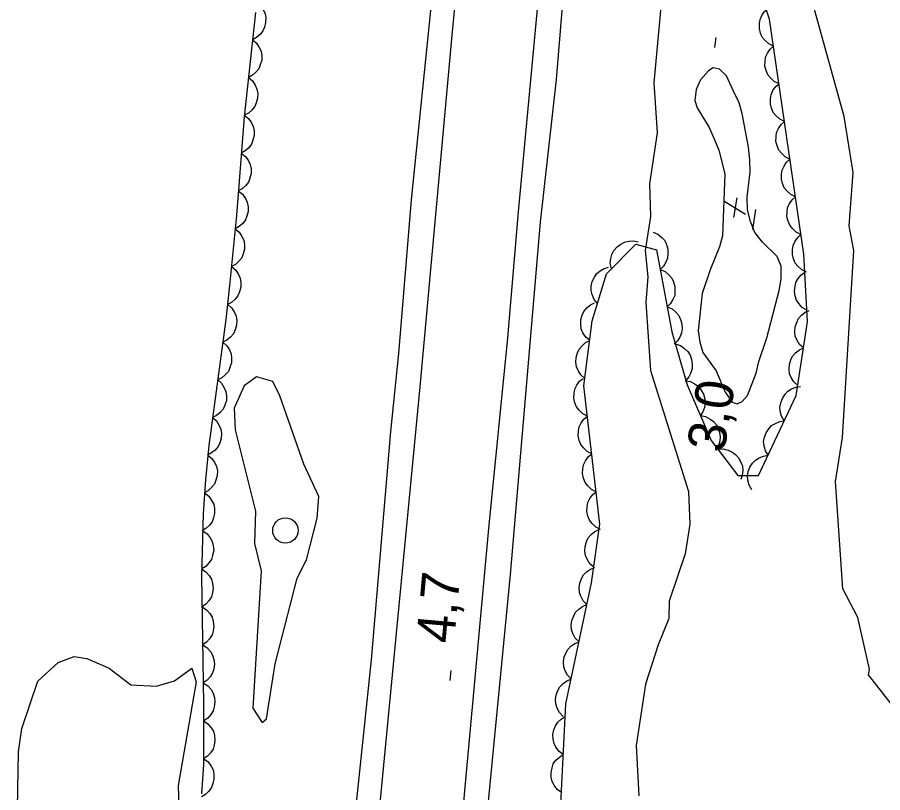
# Model space of a CAD drawing. Extents: x 282461 to 284471, y 5554090 to 5557646.
# Drawn here: x 283488.2 to 283556.5, y 5556222 to 5556283.2 of the extents above; entities that cross this region are included whole.
import ezdxf

# ---------------------------------------------------------------- set-up
doc = ezdxf.new("R2010")
doc.units = 0
for name, color, linetype in [('Niveau 1', 7, 'Continuous'), ('Niveau 2', 7, 'Continuous'), ('Niveau 21', 7, 'Continuous'), ('Niveau 3', 7, 'Continuous'), ('Niveau 36', 7, 'Continuous'), ('Niveau 4', 7, 'Continuous'), ('Niveau 44', 7, 'Continuous')]:
    doc.layers.add(name, color=color, linetype=linetype)

msp = doc.modelspace()

# ---------------------------------------------------------------- linework, layer by layer
at = {"layer": 'Niveau 1'}
msp.add_lwpolyline([(283488.23, 5556219.24), (283488.32, 5556225.2), (283488.59, 5556227.04), (283489.84, 5556230.78), (283491.46, 5556232.24), (283492.73, 5556232.72), (283493.71, 5556232.56), (283495.49, 5556231.79), (283497.19, 5556230.48), (283499.21, 5556230.38), (283500.65, 5556230.8), (283502.01, 5556231.8), (283502.34, 5556230.72), (283500.93, 5556222.54), (283500.99, 5556220.84)], dxfattribs=at)
at = {"layer": 'Niveau 2'}
for points in [[(283539.23, 5556286.29), (283538.48, 5556278.01), (283538.73, 5556274.04), (283538.12, 5556270.03), (283538.21, 5556267.44), (283537.8, 5556264.77), (283537.99, 5556262.69), (283537.84, 5556260.66), (283538.21, 5556255.28), (283541.21, 5556245.74), (283541.31, 5556243.15), (283540.95, 5556240.81), (283539.69, 5556237.08), (283539.67, 5556235.71), (283538.81, 5556233.64), (283537.81, 5556230.52), (283537.08, 5556225.7), (283537.3, 5556221.72)], [(283557.22, 5556228.98), (283555.42, 5556231.28), (283555.5, 5556231.71), (283554.59, 5556235.79), (283553.39, 5556238.05), (283552.82, 5556246.52), (283553.36, 5556250.01), (283554.25, 5556264.77), (283553.89, 5556266.71), (283554.21, 5556270.93), (283553.51, 5556275.33), (283550.63, 5556285.71)], [(283510.86, 5556247.89), (283508.94, 5556253.3), (283508.4, 5556254.42), (283507.12, 5556254.8), (283506.15, 5556254.09), (283505.36, 5556252.33), (283505.44, 5556250.61), (283507.02, 5556244.2), (283506.96, 5556241.64), (283507.49, 5556239.49), (283506.82, 5556228.64), (283507.55, 5556227.51), (283507.9, 5556227.79), (283508.59, 5556232.14), (283510.32, 5556238.9), (283511.06, 5556240.34), (283511.9, 5556243.64), (283512.02, 5556245.34), (283510.86, 5556247.89)]]:
    msp.add_lwpolyline(points, dxfattribs=at)
at = {"layer": 'Niveau 21'}
for points in [[(283498.59, 5556015.13), (283507.24, 5556117.01), (283512.33, 5556171.47), (283516.76, 5556220.04), (283520.02, 5556253.99), (283522.55, 5556281.77), (283527.75, 5556335.29), (283530.4, 5556361.96), (283533.98, 5556396.7), (283536.05, 5556418.15), (283537.02, 5556430.12), (283537.77, 5556443.25), (283538.02, 5556454.23), (283537.97, 5556466.77), (283537.68, 5556479.84), (283537.15, 5556494.87), (283533.58, 5556562.44), (283532.5, 5556585.25)], [(283529.54, 5556267.01), (283530.78, 5556278.27), (283531.6, 5556288.21), (283533.62, 5556308.79), (283535.75, 5556332.16), (283537.38, 5556347.22), (283540.14, 5556374.59), (283542.09, 5556391.8), (283542.68, 5556400.22), (283544.99, 5556424.58), (283545.83, 5556432.48), (283546.44, 5556440.15), (283546.89, 5556449.28), (283546.85, 5556460.49), (283546.4, 5556479.36), (283545.36, 5556501.48), (283544.74, 5556509.72), (283544.41, 5556518.25), (283543.3, 5556536.9), (283543.06, 5556542.76), (283541.85, 5556561.22), (283541.51, 5556570.63)], [(283511.06, 5556084.73), (283513.66, 5556115.09), (283514.83, 5556127.63), (283517.11, 5556153.94), (283518.29, 5556165.55), (283519.25, 5556176.53), (283521.71, 5556201.98), (283525.44, 5556242.83), (283526.95, 5556257.88), (283527.79, 5556267.82), (283529.61, 5556287.24), (283530.58, 5556296.55), (283533.02, 5556323.3), (283538.06, 5556373.34), (283538.55, 5556376.88), (283539.62, 5556387.28), (283541.07, 5556402.74), (283542.07, 5556411.4)], [(283521.76, 5556292.76), (283519.31, 5556268.76), (283518.33, 5556256.64), (283517.68, 5556250.48), (283516.17, 5556232.46), (283514.61, 5556217.64), (283512.9, 5556199.8), (283511.17, 5556184.51), (283510.42, 5556176.78), (283508.67, 5556155.93), (283507.81, 5556148.26), (283506.83, 5556136.37), (283505.69, 5556126.9), (283505.23, 5556119.29), (283504.65, 5556111.92), (283503.9, 5556104.84), (283503.1, 5556096.19)], [(283513.27, 5556080.88), (283515.65, 5556109.56), (283518.73, 5556151.55), (283519.58, 5556161.48), (283522.83, 5556192.34), (283523.58, 5556200.07), (283524.16, 5556208.26), (283527.16, 5556239.19), (283529.54, 5556267.01)]]:
    msp.add_lwpolyline(points, dxfattribs=at)
at = {"layer": 'Niveau 3'}
for p, q in [((283543.28, 5556280.79), (283543.4, 5556281.58)), ((283544.09, 5556268.63), (283545.72, 5556267.63)), ((283544.8, 5556267.37), (283545.05, 5556268.91)), ((283546.28, 5556266.43), (283546.52, 5556268.01)), ((283522.4, 5556230.82), (283522.48, 5556231.62))]:
    msp.add_line(p, q, dxfattribs=at)
at = {"layer": 'Niveau 36'}
msp.add_circle((283509.393, 5556242.664), 1, dxfattribs=at)
at = {"layer": 'Niveau 4'}
msp.add_lwpolyline([(283544.73, 5556277.39), (283544.2, 5556278.55), (283543.67, 5556279.07), (283543.15, 5556279.18), (283542.8, 5556278.94), (283542.16, 5556278.24), (283541.82, 5556277.48), (283541.71, 5556276.6), (283541.89, 5556276.02), (283542.84, 5556274.46), (283543.25, 5556273.59), (283543.61, 5556272.67), (283544.09, 5556270.81), (283543.9, 5556265.92), (283543.67, 5556265.05), (283542.93, 5556263.24), (283542.3, 5556261.37), (283541.98, 5556258.46), (283542.1, 5556257.53), (283542.34, 5556256.72), (283543.4, 5556255.27), (283544.11, 5556253.59), (283544.65, 5556252.78), (283545.05, 5556252.67), (283545.46, 5556252.85), (283545.86, 5556253.32), (283546.55, 5556255.07), (283546.77, 5556256), (283547.4, 5556257.87), (283548.36, 5556261.6), (283548.53, 5556262.53), (283548.52, 5556263.52), (283548.22, 5556264.28), (283547.05, 5556265.43), (283546.46, 5556266.18), (283546.1, 5556267.05), (283545.86, 5556267.98), (283545.85, 5556268.97), (283546.07, 5556270.95), (283546.06, 5556271.93), (283545.94, 5556272.92), (283545.45, 5556275.59), (283545.21, 5556276.41), (283544.73, 5556277.39)], dxfattribs=at)
at = {"layer": 'Niveau 44'}
for points in [[(283531.13, 5556221.08), (283531.53, 5556228.98), (283533.55, 5556238.52), (283534.21, 5556243.17), (283532.96, 5556254.08), (283533.61, 5556259.2), (283534.74, 5556262.93), (283537.05, 5556265.27), (283538.68, 5556264.82), (283539.9, 5556258.33), (283541.1, 5556254.16), (283543, 5556249.76), (283545.11, 5556246.99), (283546.74, 5556247.01), (283549.71, 5556253.31), (283550.6, 5556259.13), (283550.32, 5556264.47), (283547.61, 5556283.03), (283546.18, 5556287.2)], [(283507.11, 5556284.38), (283507.43, 5556284.11), (283507.65, 5556283.77), (283507.79, 5556283.47), (283507.84, 5556283.13), (283507.83, 5556282.76), (283507.73, 5556282.39), (283507.61, 5556282.09), (283507.39, 5556281.81), (283507.11, 5556281.57), (283506.79, 5556281.4)], [(283507.02, 5556283.56), (283506.14, 5556275.32), (283505.52, 5556267.53), (283504.99, 5556262.01), (283504.69, 5556259.31), (283503.34, 5556249.36), (283503.08, 5556246.66), (283502.9, 5556243.97), (283502.78, 5556239.05), (283502.94, 5556229.01), (283502.93, 5556224.18), (283502.78, 5556221.88)], [(283547.92, 5556280.9), (283547.54, 5556281.08), (283547.25, 5556281.35), (283547.03, 5556281.61), (283546.9, 5556281.93), (283546.81, 5556282.29), (283546.82, 5556282.68), (283546.86, 5556283), (283547.01, 5556283.32), (283547.22, 5556283.63), (283547.49, 5556283.87)], [(283506.79, 5556281.4), (283507.11, 5556281.13), (283507.33, 5556280.79), (283507.47, 5556280.49), (283507.52, 5556280.14), (283507.52, 5556279.78), (283507.41, 5556279.41), (283507.29, 5556279.1), (283507.07, 5556278.83), (283506.79, 5556278.59), (283506.47, 5556278.42)], [(283548.36, 5556277.92), (283547.98, 5556278.11), (283547.68, 5556278.38), (283547.47, 5556278.64), (283547.33, 5556278.96), (283547.24, 5556279.32), (283547.25, 5556279.7), (283547.3, 5556280.03), (283547.45, 5556280.35), (283547.66, 5556280.65), (283547.92, 5556280.9)], [(283506.47, 5556278.42), (283506.79, 5556278.15), (283507.01, 5556277.81), (283507.15, 5556277.51), (283507.21, 5556277.16), (283507.2, 5556276.79), (283507.09, 5556276.42), (283506.97, 5556276.12), (283506.75, 5556275.85), (283506.47, 5556275.61), (283506.15, 5556275.44)], [(283548.79, 5556274.95), (283548.41, 5556275.13), (283548.11, 5556275.41), (283547.9, 5556275.66), (283547.76, 5556275.99), (283547.68, 5556276.35), (283547.69, 5556276.73), (283547.73, 5556277.06), (283547.88, 5556277.38), (283548.09, 5556277.68), (283548.36, 5556277.92)], [(283506.15, 5556275.44), (283506.48, 5556275.18), (283506.71, 5556274.84), (283506.85, 5556274.55), (283506.92, 5556274.2), (283506.92, 5556273.83), (283506.83, 5556273.46), (283506.71, 5556273.16), (283506.5, 5556272.88), (283506.22, 5556272.63), (283505.91, 5556272.45)], [(283549.22, 5556271.98), (283548.85, 5556272.16), (283548.55, 5556272.44), (283548.34, 5556272.69), (283548.2, 5556273.02), (283548.11, 5556273.38), (283548.12, 5556273.76), (283548.16, 5556274.08), (283548.31, 5556274.4), (283548.52, 5556274.71), (283548.79, 5556274.95)], [(283505.91, 5556272.45), (283506.24, 5556272.19), (283506.47, 5556271.85), (283506.62, 5556271.56), (283506.68, 5556271.21), (283506.68, 5556270.84), (283506.59, 5556270.47), (283506.48, 5556270.17), (283506.26, 5556269.89), (283505.99, 5556269.64), (283505.67, 5556269.46)], [(283549.66, 5556269.01), (283549.28, 5556269.19), (283548.98, 5556269.46), (283548.77, 5556269.72), (283548.63, 5556270.04), (283548.55, 5556270.4), (283548.56, 5556270.79), (283548.6, 5556271.11), (283548.75, 5556271.43), (283548.96, 5556271.74), (283549.22, 5556271.98)], [(283505.67, 5556269.46), (283506, 5556269.2), (283506.23, 5556268.86), (283506.38, 5556268.57), (283506.44, 5556268.22), (283506.44, 5556267.85), (283506.35, 5556267.48), (283506.24, 5556267.18), (283506.02, 5556266.9), (283505.75, 5556266.65), (283505.44, 5556266.47)], [(283550.09, 5556266.03), (283549.71, 5556266.22), (283549.42, 5556266.49), (283549.2, 5556266.75), (283549.07, 5556267.07), (283548.98, 5556267.43), (283548.99, 5556267.81), (283549.03, 5556268.14), (283549.18, 5556268.46), (283549.39, 5556268.76), (283549.66, 5556269.01)], [(283505.42, 5556266.47), (283505.74, 5556266.21), (283505.96, 5556265.87), (283506.11, 5556265.57), (283506.17, 5556265.22), (283506.16, 5556264.86), (283506.06, 5556264.49), (283505.95, 5556264.18), (283505.72, 5556263.91), (283505.45, 5556263.66), (283505.13, 5556263.49)], [(283538.42, 5556266.22), (283538.8, 5556266.06), (283539.11, 5556265.79), (283539.33, 5556265.55), (283539.48, 5556265.23), (283539.58, 5556264.87), (283539.59, 5556264.49), (283539.56, 5556264.16), (283539.42, 5556263.84), (283539.23, 5556263.52), (283538.97, 5556263.27)], [(283550.53, 5556263.06), (283550.15, 5556263.24), (283549.85, 5556263.52), (283549.64, 5556263.77), (283549.5, 5556264.1), (283549.41, 5556264.46), (283549.42, 5556264.84), (283549.47, 5556265.17), (283549.62, 5556265.49), (283549.83, 5556265.79), (283550.09, 5556266.03)], [(283535.13, 5556263.32), (283535.04, 5556263.73), (283535.08, 5556264.14), (283535.16, 5556264.46), (283535.33, 5556264.76), (283535.57, 5556265.05), (283535.88, 5556265.27), (283536.17, 5556265.43), (283536.51, 5556265.51), (283536.88, 5556265.52), (283537.24, 5556265.46)], [(283505.15, 5556263.49), (283505.47, 5556263.22), (283505.69, 5556262.87), (283505.83, 5556262.57), (283505.88, 5556262.23), (283505.87, 5556261.86), (283505.77, 5556261.49), (283505.65, 5556261.19), (283505.42, 5556260.92), (283505.14, 5556260.67), (283504.82, 5556260.51)], [(283534.03, 5556260.58), (283533.76, 5556260.9), (283533.61, 5556261.28), (283533.53, 5556261.6), (283533.54, 5556261.95), (283533.62, 5556262.32), (283533.79, 5556262.66), (283533.96, 5556262.93), (283534.23, 5556263.16), (283534.55, 5556263.35), (283534.9, 5556263.45)], [(283538.97, 5556263.27), (283539.36, 5556263.1), (283539.67, 5556262.84), (283539.89, 5556262.59), (283540.04, 5556262.28), (283540.14, 5556261.92), (283540.14, 5556261.54), (283540.12, 5556261.21), (283539.98, 5556260.89), (283539.78, 5556260.57), (283539.53, 5556260.32)], [(283550.55, 5556260.05), (283550.19, 5556260.27), (283549.92, 5556260.57), (283549.73, 5556260.84), (283549.63, 5556261.18), (283549.58, 5556261.54), (283549.62, 5556261.92), (283549.69, 5556262.24), (283549.87, 5556262.55), (283550.11, 5556262.83), (283550.39, 5556263.05)], [(283504.85, 5556260.5), (283505.16, 5556260.22), (283505.37, 5556259.88), (283505.51, 5556259.57), (283505.55, 5556259.23), (283505.53, 5556258.86), (283505.42, 5556258.49), (283505.29, 5556258.19), (283505.06, 5556257.93), (283504.77, 5556257.69), (283504.45, 5556257.53)], [(283533.41, 5556257.65), (283533.1, 5556257.93), (283532.88, 5556258.27), (283532.75, 5556258.57), (283532.7, 5556258.92), (283532.72, 5556259.29), (283532.83, 5556259.66), (283532.96, 5556259.96), (283533.19, 5556260.23), (283533.47, 5556260.47), (283533.79, 5556260.63)], [(283539.53, 5556260.32), (283539.91, 5556260.15), (283540.22, 5556259.89), (283540.44, 5556259.64), (283540.59, 5556259.32), (283540.69, 5556258.97), (283540.7, 5556258.58), (283540.67, 5556258.26), (283540.53, 5556257.93), (283540.34, 5556257.62), (283540.08, 5556257.37)], [(283550.29, 5556257.07), (283549.98, 5556257.35), (283549.77, 5556257.71), (283549.64, 5556258.01), (283549.61, 5556258.36), (283549.63, 5556258.73), (283549.75, 5556259.09), (283549.89, 5556259.39), (283550.12, 5556259.65), (283550.41, 5556259.89), (283550.74, 5556260.04)], [(283504.45, 5556257.53), (283504.76, 5556257.25), (283504.97, 5556256.91), (283505.1, 5556256.6), (283505.15, 5556256.25), (283505.13, 5556255.89), (283505.01, 5556255.52), (283504.89, 5556255.22), (283504.65, 5556254.96), (283504.37, 5556254.72), (283504.05, 5556254.56)], [(283533.03, 5556254.67), (283532.72, 5556254.95), (283532.51, 5556255.29), (283532.37, 5556255.59), (283532.32, 5556255.94), (283532.34, 5556256.31), (283532.45, 5556256.68), (283532.58, 5556256.98), (283532.81, 5556257.25), (283533.09, 5556257.49), (283533.41, 5556257.65)], [(283540.17, 5556257.39), (283540.57, 5556257.26), (283540.9, 5556257.02), (283541.15, 5556256.8), (283541.33, 5556256.5), (283541.46, 5556256.15), (283541.5, 5556255.77), (283541.51, 5556255.45), (283541.4, 5556255.11), (283541.23, 5556254.78), (283541, 5556254.5)], [(283549.83, 5556254.1), (283549.52, 5556254.39), (283549.32, 5556254.74), (283549.19, 5556255.04), (283549.15, 5556255.39), (283549.18, 5556255.76), (283549.3, 5556256.13), (283549.43, 5556256.42), (283549.67, 5556256.68), (283549.96, 5556256.92), (283550.29, 5556257.07)], [(283504.05, 5556254.56), (283504.36, 5556254.28), (283504.57, 5556253.93), (283504.7, 5556253.63), (283504.74, 5556253.28), (283504.73, 5556252.91), (283504.61, 5556252.55), (283504.48, 5556252.25), (283504.25, 5556251.98), (283503.96, 5556251.75), (283503.64, 5556251.59)], [(283533.23, 5556251.69), (283532.86, 5556251.88), (283532.57, 5556252.17), (283532.37, 5556252.43), (283532.24, 5556252.75), (283532.17, 5556253.12), (283532.19, 5556253.5), (283532.24, 5556253.82), (283532.4, 5556254.14), (283532.62, 5556254.44), (283532.89, 5556254.67)], [(283540.96, 5556254.48), (283541.37, 5556254.41), (283541.73, 5556254.22), (283542, 5556254.03), (283542.22, 5556253.75), (283542.39, 5556253.42), (283542.49, 5556253.05), (283542.53, 5556252.73), (283542.47, 5556252.38), (283542.34, 5556252.03), (283542.15, 5556251.73)], [(283548.77, 5556251.32), (283548.56, 5556251.68), (283548.46, 5556252.07), (283548.42, 5556252.4), (283548.49, 5556252.75), (283548.62, 5556253.09), (283548.84, 5556253.41), (283549.05, 5556253.66), (283549.35, 5556253.84), (283549.7, 5556253.98), (283550.05, 5556254.03)], [(283503.64, 5556251.59), (283503.95, 5556251.31), (283504.16, 5556250.96), (283504.3, 5556250.66), (283504.34, 5556250.31), (283504.32, 5556249.94), (283504.21, 5556249.58), (283504.08, 5556249.28), (283503.85, 5556249.01), (283503.56, 5556248.78), (283503.24, 5556248.62)], [(283533.58, 5556248.7), (283533.21, 5556248.9), (283532.91, 5556249.18), (283532.71, 5556249.44), (283532.58, 5556249.77), (283532.51, 5556250.13), (283532.53, 5556250.52), (283532.58, 5556250.84), (283532.74, 5556251.15), (283532.96, 5556251.45), (283533.23, 5556251.69)], [(283542.15, 5556251.73), (283542.56, 5556251.65), (283542.92, 5556251.46), (283543.19, 5556251.27), (283543.41, 5556250.99), (283543.59, 5556250.67), (283543.68, 5556250.29), (283543.72, 5556249.97), (283543.66, 5556249.62), (283543.54, 5556249.27), (283543.34, 5556248.97)], [(283547.49, 5556248.6), (283547.28, 5556248.96), (283547.18, 5556249.35), (283547.14, 5556249.68), (283547.21, 5556250.03), (283547.34, 5556250.38), (283547.55, 5556250.69), (283547.77, 5556250.94), (283548.07, 5556251.12), (283548.41, 5556251.26), (283548.77, 5556251.32)], [(283533.92, 5556245.72), (283533.55, 5556245.91), (283533.26, 5556246.2), (283533.05, 5556246.46), (283532.93, 5556246.79), (283532.85, 5556247.15), (283532.87, 5556247.53), (283532.92, 5556247.85), (283533.08, 5556248.17), (283533.3, 5556248.47), (283533.58, 5556248.7)], [(283543.52, 5556249.07), (283543.94, 5556249.1), (283544.34, 5556249), (283544.64, 5556248.88), (283544.92, 5556248.67), (283545.17, 5556248.39), (283545.35, 5556248.05), (283545.47, 5556247.75), (283545.49, 5556247.4), (283545.46, 5556247.03), (283545.34, 5556246.69)], [(283503.27, 5556248.61), (283503.59, 5556248.35), (283503.81, 5556248.01), (283503.96, 5556247.71), (283504.02, 5556247.37), (283504.01, 5556247), (283503.91, 5556246.63), (283503.79, 5556246.32), (283503.57, 5556246.05), (283503.3, 5556245.8), (283502.98, 5556245.63)], [(283546.21, 5556245.88), (283545.99, 5556246.24), (283545.9, 5556246.64), (283545.86, 5556246.97), (283545.93, 5556247.31), (283546.05, 5556247.66), (283546.27, 5556247.97), (283546.49, 5556248.22), (283546.79, 5556248.4), (283547.13, 5556248.54), (283547.49, 5556248.6)], [(283503.01, 5556245.63), (283503.34, 5556245.37), (283503.57, 5556245.04), (283503.73, 5556244.75), (283503.79, 5556244.4), (283503.8, 5556244.03), (283503.71, 5556243.66), (283503.6, 5556243.35), (283503.39, 5556243.07), (283503.12, 5556242.82), (283502.81, 5556242.64)], [(283534.26, 5556242.73), (283533.89, 5556242.93), (283533.6, 5556243.21), (283533.4, 5556243.47), (283533.27, 5556243.8), (283533.19, 5556244.16), (283533.21, 5556244.55), (283533.27, 5556244.87), (283533.42, 5556245.18), (283533.64, 5556245.48), (283533.92, 5556245.72)], [(283502.87, 5556242.63), (283503.21, 5556242.39), (283503.46, 5556242.07), (283503.62, 5556241.78), (283503.7, 5556241.44), (283503.73, 5556241.07), (283503.65, 5556240.7), (283503.56, 5556240.38), (283503.36, 5556240.1), (283503.1, 5556239.83), (283502.79, 5556239.64)], [(283533.73, 5556239.76), (283533.42, 5556240.04), (283533.21, 5556240.39), (283533.08, 5556240.69), (283533.03, 5556241.04), (283533.05, 5556241.41), (283533.17, 5556241.78), (283533.3, 5556242.08), (283533.54, 5556242.34), (283533.82, 5556242.58), (283534.15, 5556242.73)], [(283502.77, 5556239.64), (283503.12, 5556239.41), (283503.38, 5556239.1), (283503.56, 5556238.82), (283503.65, 5556238.48), (283503.69, 5556238.11), (283503.63, 5556237.73), (283503.55, 5556237.42), (283503.36, 5556237.12), (283503.11, 5556236.84), (283502.82, 5556236.64)], [(283533.19, 5556236.81), (283532.9, 5556237.11), (283532.71, 5556237.47), (283532.6, 5556237.78), (283532.58, 5556238.13), (283532.63, 5556238.5), (283532.77, 5556238.86), (283532.92, 5556239.15), (283533.17, 5556239.4), (283533.48, 5556239.61), (283533.81, 5556239.75)], [(283502.82, 5556236.64), (283503.17, 5556236.41), (283503.43, 5556236.1), (283503.61, 5556235.82), (283503.7, 5556235.48), (283503.74, 5556235.11), (283503.68, 5556234.73), (283503.6, 5556234.42), (283503.41, 5556234.12), (283503.16, 5556233.85), (283502.87, 5556233.64)], [(283532.57, 5556233.87), (283532.27, 5556234.17), (283532.09, 5556234.53), (283531.98, 5556234.84), (283531.96, 5556235.2), (283532.01, 5556235.56), (283532.15, 5556235.92), (283532.3, 5556236.21), (283532.55, 5556236.46), (283532.85, 5556236.67), (283533.19, 5556236.81)], [(283502.87, 5556233.64), (283503.22, 5556233.41), (283503.48, 5556233.1), (283503.65, 5556232.82), (283503.75, 5556232.48), (283503.79, 5556232.11), (283503.73, 5556231.74), (283503.65, 5556231.42), (283503.46, 5556231.12), (283503.21, 5556230.85), (283502.91, 5556230.64)], [(283531.94, 5556230.93), (283531.65, 5556231.23), (283531.47, 5556231.59), (283531.36, 5556231.9), (283531.34, 5556232.26), (283531.38, 5556232.62), (283531.53, 5556232.98), (283531.68, 5556233.27), (283531.93, 5556233.52), (283532.23, 5556233.73), (283532.57, 5556233.87)], [(283531.32, 5556227.99), (283531.03, 5556228.29), (283530.84, 5556228.65), (283530.73, 5556228.97), (283530.72, 5556229.32), (283530.76, 5556229.68), (283530.9, 5556230.04), (283531.05, 5556230.33), (283531.31, 5556230.58), (283531.61, 5556230.79), (283531.94, 5556230.93)], [(283502.91, 5556230.64), (283503.26, 5556230.41), (283503.52, 5556230.1), (283503.7, 5556229.82), (283503.8, 5556229.48), (283503.83, 5556229.12), (283503.78, 5556228.74), (283503.69, 5556228.42), (283503.5, 5556228.13), (283503.26, 5556227.85), (283502.96, 5556227.64)], [(283502.94, 5556227.64), (283503.28, 5556227.41), (283503.54, 5556227.09), (283503.71, 5556226.81), (283503.8, 5556226.47), (283503.83, 5556226.1), (283503.76, 5556225.72), (283503.68, 5556225.41), (283503.48, 5556225.12), (283503.23, 5556224.85), (283502.93, 5556224.64)], [(283531.33, 5556224.97), (283530.99, 5556225.22), (283530.75, 5556225.55), (283530.6, 5556225.84), (283530.52, 5556226.19), (283530.51, 5556226.56), (283530.59, 5556226.93), (283530.7, 5556227.24), (283530.9, 5556227.52), (283531.17, 5556227.78), (283531.48, 5556227.97)], [(283531.18, 5556221.97), (283530.84, 5556222.22), (283530.6, 5556222.55), (283530.44, 5556222.84), (283530.37, 5556223.19), (283530.36, 5556223.55), (283530.44, 5556223.93), (283530.54, 5556224.24), (283530.75, 5556224.52), (283531.02, 5556224.78), (283531.33, 5556224.97)], [(283502.96, 5556224.64), (283503.29, 5556224.39), (283503.52, 5556224.06), (283503.68, 5556223.76), (283503.75, 5556223.42), (283503.75, 5556223.05), (283503.67, 5556222.68), (283503.56, 5556222.37), (283503.34, 5556222.09), (283503.08, 5556221.83), (283502.77, 5556221.65)]]:
    msp.add_lwpolyline(points, dxfattribs=at)

# ---------------------------------------------------------------- texts
at = {"layer": 'Niveau 3'}
for s, height, rotation, p in [('    3,0', 3, 81.0958, (283543.34, 5556244.36)), ('4,7  ', 2.9999, 84.86366, (283522.7, 5556233.69))]:
    msp.add_text(s, height=height, rotation=rotation, dxfattribs=at).set_placement(p)

doc.saveas('drawing.dxf')
